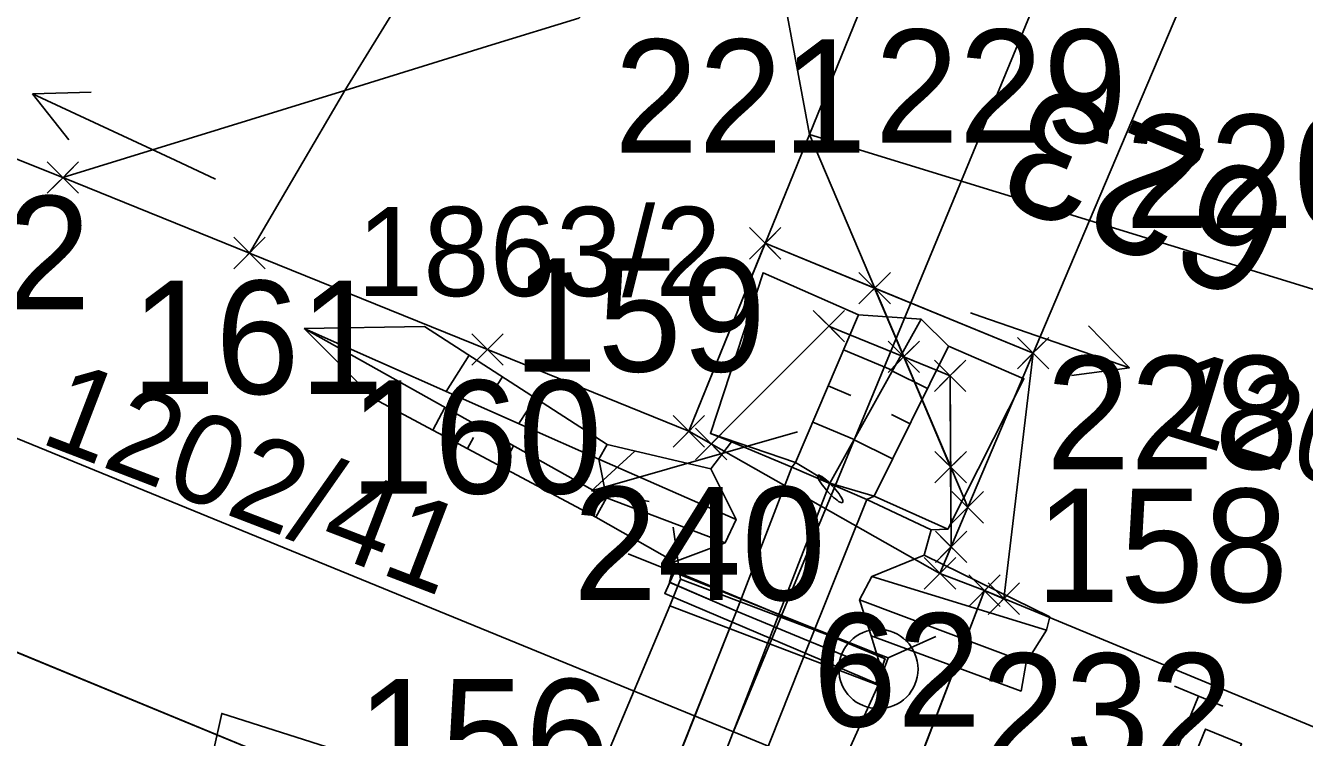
# Model space of a CAD drawing. Extents: x -779302 to -774398, y -1144902 to -1142831.
# Drawn here: x -776113.86 to -776089.47, y -1144225.91 to -1144212.33 of the extents above; entities that cross this region are included whole.
import ezdxf

# ---------------------------------------------------------------- set-up
doc = ezdxf.new("R2010")
doc.units = 0
for name, color, linetype in [('Dočasný zábor - do 1 roku', 7, 'Continuous'), ('Dočasný zábor - do 1 roku - ZPF', 7, 'Continuous'), ('Hranice parcel', 7, 'Continuous'), ('legenda I_5_2 - Vrstva 53', 7, 'Continuous'), ('Parcelní čísla', 7, 'Continuous'), ('Pop  PČ popisy', 7, 'Continuous'), ('SŽDC', 7, 'Continuous'), ('VBř', 7, 'Continuous'), ('Vnitřní kresba', 7, 'Continuous'), ('zjednodus_g_situ-seda - Vrstva 1', 7, 'Continuous'), ('zjednodus_g_situ-seda - Vrstva 19', 7, 'Continuous'), ('zjednodus_g_situ-seda - Vrstva 33', 7, 'Continuous'), ('zjednodus_g_situ-seda - Vrstva 36', 7, 'Continuous'), ('zjednodus_g_situ-seda - Vrstva 4', 7, 'Continuous'), ('zjednodus_g_situ-seda - Vrstva 48', 7, 'Continuous'), ('zjednodus_g_situ-seda - Vrstva 49', 7, 'Continuous'), ('zjednodus_g_situ-seda - Vrstva 63', 7, 'Continuous')]:
    doc.layers.add(name, color=color, linetype=linetype)

msp = doc.modelspace()

# ---------------------------------------------------------------- linework, layer by layer
at = {"layer": 'Dočasný zábor - do 1 roku'}
for p, q in [((-776099.553, -1144216.684), (-776100.053, -1144216.184)), ((-776099.553, -1144216.284), (-776100.053, -1144216.784)), ((-776099.953, -1144216.684), (-776099.453, -1144216.184)), ((-776099.953, -1144216.284), (-776099.453, -1144216.784)), ((-776099.753, -1144216.484), (-776101.21, -1144220.07)), ((-776094.643, -1144218.579), (-776099.753, -1144216.484)), ((-776097.666, -1144217.34), (-776099.753, -1144216.484)), ((-776099.753, -1144216.484), (-776099.753, -1144216.484)), ((-776097.466, -1144217.54), (-776097.966, -1144217.04)), ((-776097.866, -1144217.54), (-776097.366, -1144217.04)), ((-776097.466, -1144217.14), (-776097.966, -1144217.64)), ((-776097.866, -1144217.14), (-776097.366, -1144217.64)), ((-776095.89, -1144221.52), (-776097.666, -1144217.34)), ((-776094.643, -1144218.579), (-776097.666, -1144217.34)), ((-776097.666, -1144217.34), (-776095.89, -1144221.52)), ((-776097.666, -1144217.34), (-776097.666, -1144217.34)), ((-776094.443, -1144218.779), (-776094.943, -1144218.279)), ((-776094.843, -1144218.779), (-776094.343, -1144218.279)), ((-776094.443, -1144218.379), (-776094.943, -1144218.879)), ((-776094.843, -1144218.379), (-776094.343, -1144218.879)), ((-776095.89, -1144221.52), (-776094.643, -1144218.579)), ((-776094.643, -1144218.579), (-776094.643, -1144218.579)), ((-776101.21, -1144220.07), (-776096.42, -1144222.78)), ((-776095.69, -1144221.72), (-776096.19, -1144221.22)), ((-776095.69, -1144221.32), (-776096.19, -1144221.82)), ((-776096.09, -1144221.72), (-776095.59, -1144221.22)), ((-776096.09, -1144221.32), (-776095.59, -1144221.82)), ((-776096.42, -1144222.78), (-776095.89, -1144221.52)), ((-776095.89, -1144221.52), (-776095.89, -1144221.52))]:
    msp.add_line(p, q, dxfattribs=at)
at = {"layer": 'Dočasný zábor - do 1 roku - ZPF'}
for p, q in [((-776094.643, -1144218.579), (-776095.89, -1144221.52)), ((-776094.643, -1144218.579), (-776095.201, -1144223.263)), ((-776095.201, -1144223.263), (-776094.643, -1144218.579)), ((-776095.89, -1144221.52), (-776096.42, -1144222.78)), ((-776096.42, -1144222.78), (-776095.57, -1144223.11)), ((-776095.57, -1144223.11), (-776095.201, -1144223.263)), ((-776095.001, -1144223.463), (-776095.501, -1144222.963)), ((-776095.001, -1144223.063), (-776095.501, -1144223.563)), ((-776095.401, -1144223.463), (-776094.901, -1144222.963)), ((-776095.401, -1144223.063), (-776094.901, -1144223.563)), ((-776095.201, -1144223.263), (-776095.201, -1144223.263))]:
    msp.add_line(p, q, dxfattribs=at)
at = {"layer": 'Hranice parcel'}
for p, q in [((-776078.43, -1144180.41), (-776093.57, -1144216.05)), ((-776094.92, -1144204.58), (-776098.91, -1144214.41)), ((-776104.82, -1144208.77), (-776107.77, -1144213.57)), ((-776098.91, -1144214.41), (-776099.9, -1144209.1)), ((-776113.15, -1144215.23), (-776107.77, -1144213.57)), ((-776109.59, -1144216.67), (-776107.77, -1144213.57)), ((-776098.91, -1144214.41), (-776101.21, -1144220.07)), ((-776095.89, -1144221.52), (-776098.91, -1144214.41)), ((-776093.57, -1144216.05), (-776098.91, -1144214.41)), ((-776109.59, -1144216.67), (-776113.15, -1144215.23)), ((-776093.57, -1144216.05), (-776095.89, -1144221.52)), ((-776093.57, -1144216.05), (-775954.39, -1144258.77)), ((-776096.42, -1144222.78), (-776101.21, -1144220.07)), ((-776095.89, -1144221.52), (-776096.42, -1144222.78)), ((-776095.57, -1144223.11), (-776096.42, -1144222.78))]:
    msp.add_line(p, q, dxfattribs=at)
for points in [[(-776113.15, -1144215.23), (-776237.42, -1144165.58), (-776253.98, -1144158.55), (-776339.24, -1144124.31), (-776431.42, -1144085.55), (-776524.5, -1144047.63), (-776566.07, -1144030.95)], [(-776107.77, -1144213.57), (-776104.97, -1144212.7), (-776103.31, -1144212.19), (-776099.9, -1144209.1)], [(-776101.21, -1144220.07), (-776105.05, -1144218.51), (-776109.59, -1144216.67)], [(-776104.51, -1144228.21), (-776116.08, -1144223.44), (-776126.28, -1144219.86)], [(-776095.57, -1144223.11), (-776096.98, -1144226.78), (-776098.59, -1144230.98)], [(-775959.79, -1144278.81), (-775962.18, -1144277.9), (-776023.78, -1144252.86), (-776022.68, -1144250.27), (-776052.08, -1144238.11), (-776053.07, -1144240.83), (-776061.24, -1144237.34), (-776095.57, -1144223.11)]]:
    msp.add_lwpolyline(points, dxfattribs=at)
at = {"layer": 'legenda I_5_2 - Vrstva 53'}
for points in [[(-776431.42, -1144085.55), (-776339.24, -1144124.31), (-776253.98, -1144158.55), (-776237.42, -1144165.58), (-776113.15, -1144215.23), (-776109.59, -1144216.67), (-776105.05, -1144218.51), (-776101.21, -1144220.07), (-776096.42, -1144222.78), (-776095.57, -1144223.11), (-776096.98, -1144226.78), (-776098.59, -1144230.98), (-776104.51, -1144228.21), (-776116.08, -1144223.44), (-776126.28, -1144219.86), (-776203.96, -1144186.83), (-776252.27, -1144167.08), (-776325.22, -1144137.73), (-776342.13, -1144130.92), (-776434.38, -1144092.81)], [(-775971.84, -1144282.92), (-776064.26, -1144245.03), (-776082.64, -1144237.51), (-776098.59, -1144230.98), (-776096.98, -1144226.78), (-776095.57, -1144223.11), (-776061.24, -1144237.34), (-776053.07, -1144240.83), (-776052.08, -1144238.11), (-776022.68, -1144250.27)]]:
    msp.add_lwpolyline(points, dxfattribs=at)
at = {"layer": 'Pop  PČ popisy'}
for p, q in [((-776113.73, -1144213.632), (-776112.611, -1144213.601)), ((-776111.01, -1144214.9), (-776113.73, -1144213.632)), ((-776113.73, -1144213.632), (-776113.034, -1144214.509)), ((-776110.24, -1144215.26), (-776111.01, -1144214.9)), ((-776095.84, -1144217.81), (-776095.64, -1144217.88)), ((-776095.64, -1144217.88), (-776092.803, -1144218.857)), ((-776092.803, -1144218.857), (-776093.586, -1144218.058)), ((-776092.803, -1144218.857), (-776093.912, -1144219.004)), ((-776099.14, -1144220.08), (-776100.18, -1144220.38)), ((-776100.18, -1144220.38), (-776103.065, -1144221.207)), ((-776103.065, -1144221.207), (-776102.24, -1144220.45)), ((-776103.065, -1144221.207), (-776101.964, -1144221.412))]:
    msp.add_line(p, q, dxfattribs=at)
at = {"layer": 'SŽDC'}
for p, q in [((-776112.95, -1144215.43), (-776113.45, -1144214.93)), ((-776112.95, -1144215.03), (-776113.45, -1144215.53)), ((-776113.35, -1144215.43), (-776112.85, -1144214.93)), ((-776113.35, -1144215.03), (-776112.85, -1144215.53)), ((-776113.15, -1144215.23), (-776113.15, -1144215.23)), ((-776109.39, -1144216.87), (-776109.89, -1144216.37)), ((-776109.39, -1144216.47), (-776109.89, -1144216.97)), ((-776109.79, -1144216.87), (-776109.29, -1144216.37)), ((-776109.79, -1144216.47), (-776109.29, -1144216.97)), ((-776109.59, -1144216.67), (-776109.59, -1144216.67)), ((-776104.85, -1144218.71), (-776105.35, -1144218.21)), ((-776105.25, -1144218.71), (-776104.75, -1144218.21)), ((-776104.85, -1144218.31), (-776105.35, -1144218.81)), ((-776105.25, -1144218.31), (-776104.75, -1144218.81)), ((-776105.05, -1144218.51), (-776105.05, -1144218.51)), ((-776101.01, -1144220.27), (-776101.51, -1144219.77)), ((-776101.01, -1144219.87), (-776101.51, -1144220.37)), ((-776101.41, -1144220.27), (-776100.91, -1144219.77)), ((-776101.41, -1144219.87), (-776100.91, -1144220.37)), ((-776101.21, -1144220.07), (-776101.21, -1144220.07)), ((-776096.22, -1144222.98), (-776096.72, -1144222.48)), ((-776096.22, -1144222.58), (-776096.72, -1144223.08)), ((-776096.62, -1144222.98), (-776096.12, -1144222.48)), ((-776096.62, -1144222.58), (-776096.12, -1144223.08)), ((-776096.42, -1144222.78), (-776096.42, -1144222.78)), ((-776095.37, -1144223.31), (-776095.87, -1144222.81)), ((-776095.37, -1144223.31), (-776095.87, -1144222.81)), ((-776095.37, -1144222.91), (-776095.87, -1144223.41)), ((-776095.37, -1144222.91), (-776095.87, -1144223.41)), ((-776095.77, -1144223.31), (-776095.27, -1144222.81)), ((-776095.77, -1144223.31), (-776095.27, -1144222.81)), ((-776095.77, -1144222.91), (-776095.27, -1144223.41)), ((-776095.77, -1144222.91), (-776095.27, -1144223.41)), ((-776095.57, -1144223.11), (-776095.57, -1144223.11))]:
    msp.add_line(p, q, dxfattribs=at)
for points in [[(-776098.59, -1144230.98), (-776104.51, -1144228.21), (-776116.08, -1144223.44), (-776126.28, -1144219.86), (-776203.96, -1144186.83), (-776252.27, -1144167.08), (-776325.22, -1144137.73), (-776342.13, -1144130.92), (-776434.38, -1144092.81), (-776527.2, -1144055.02), (-776604.66, -1144024.21), (-776606.85, -1144023.34), (-776609.89, -1144021.72), (-776627.91, -1144012.39), (-776712.36, -1143980.08), (-776747.29, -1143966.09), (-776893.47, -1143907.54), (-776959.34, -1143880.62), (-776970.83, -1143876.37), (-776982.48, -1143870.69)], [(-776932.26, -1143880.54), (-776911.85, -1143884.6), (-776911.17, -1143889.61), (-776861.29, -1143910.51), (-776802.08, -1143934.12), (-776755.18, -1143951.9), (-776617.86, -1144008.92), (-776606.8, -1144013.63), (-776604, -1144014.82), (-776566.07, -1144030.95), (-776524.5, -1144047.63), (-776431.42, -1144085.55), (-776339.24, -1144124.31), (-776253.98, -1144158.55), (-776237.42, -1144165.58), (-776113.15, -1144215.23), (-776109.59, -1144216.67), (-776105.05, -1144218.51), (-776101.21, -1144220.07), (-776096.42, -1144222.78), (-776095.57, -1144223.11)], [(-776095.57, -1144223.11), (-776061.24, -1144237.34), (-776053.07, -1144240.83), (-776052.08, -1144238.11), (-776022.68, -1144250.27)]]:
    msp.add_lwpolyline(points, dxfattribs=at)
at = {"layer": 'VBř'}
for p, q in [((-776098.339, -1144218.263), (-776098.839, -1144217.763)), ((-776098.739, -1144218.263), (-776098.239, -1144217.763)), ((-776098.339, -1144217.863), (-776098.839, -1144218.363)), ((-776098.739, -1144217.863), (-776098.239, -1144218.363)), ((-776098.539, -1144218.063), (-776100.782, -1144220.312)), ((-776098.539, -1144218.063), (-776100.782, -1144220.312)), ((-776098.308, -1144218.157), (-776098.539, -1144218.063)), ((-776098.308, -1144218.157), (-776098.539, -1144218.063)), ((-776098.539, -1144218.063), (-776098.539, -1144218.063)), ((-776096.457, -1144218.916), (-776098.308, -1144218.157)), ((-776097.11, -1144218.648), (-776098.308, -1144218.157)), ((-776096.91, -1144218.848), (-776097.41, -1144218.348)), ((-776096.91, -1144218.448), (-776097.41, -1144218.948)), ((-776097.31, -1144218.848), (-776096.81, -1144218.348)), ((-776097.31, -1144218.448), (-776096.81, -1144218.948)), ((-776096.457, -1144218.916), (-776097.11, -1144218.648)), ((-776097.11, -1144218.648), (-776096.216, -1144220.753)), ((-776096.216, -1144220.753), (-776097.11, -1144218.648)), ((-776097.11, -1144218.648), (-776097.11, -1144218.648)), ((-776096.026, -1144219.211), (-776096.526, -1144218.711)), ((-776096.426, -1144219.211), (-776095.926, -1144218.711)), ((-776096.026, -1144218.811), (-776096.526, -1144219.311)), ((-776096.457, -1144218.916), (-776096.226, -1144219.011)), ((-776096.226, -1144219.011), (-776096.457, -1144218.916)), ((-776096.426, -1144218.811), (-776095.926, -1144219.311)), ((-776096.226, -1144219.011), (-776096.207, -1144222.274)), ((-776096.216, -1144220.753), (-776096.226, -1144219.011)), ((-776096.226, -1144219.011), (-776096.226, -1144219.011)), ((-776100.582, -1144220.512), (-776101.082, -1144220.012)), ((-776100.582, -1144220.112), (-776101.082, -1144220.612)), ((-776100.982, -1144220.512), (-776100.482, -1144220.012)), ((-776100.982, -1144220.112), (-776100.482, -1144220.612)), ((-776100.782, -1144220.312), (-776096.42, -1144222.78)), ((-776100.782, -1144220.312), (-776100.782, -1144220.312)), ((-776096.016, -1144220.953), (-776096.516, -1144220.453)), ((-776096.416, -1144220.953), (-776095.916, -1144220.453)), ((-776096.016, -1144220.553), (-776096.516, -1144221.053)), ((-776096.416, -1144220.553), (-776095.916, -1144221.053)), ((-776096.207, -1144222.274), (-776096.216, -1144220.753)), ((-776096.216, -1144220.753), (-776096.216, -1144220.753)), ((-776096.007, -1144222.474), (-776096.507, -1144221.974)), ((-776096.007, -1144222.074), (-776096.507, -1144222.574)), ((-776096.407, -1144222.474), (-776095.907, -1144221.974)), ((-776096.407, -1144222.074), (-776095.907, -1144222.574)), ((-776096.42, -1144222.78), (-776096.207, -1144222.274)), ((-776096.207, -1144222.274), (-776096.207, -1144222.274))]:
    msp.add_line(p, q, dxfattribs=at)
at = {"layer": 'Vnitřní kresba'}
for p, q in [((-776101.509, -1144221.899), (-776101.37, -1144222.889)), ((-776101.57, -1144223.4), (-776101.37, -1144222.89)), ((-776101.37, -1144222.89), (-776097.41, -1144224.39)), ((-776102.96, -1144226.69), (-776101.57, -1144223.4)), ((-776097.6, -1144224.91), (-776101.57, -1144223.4)), ((-776096.496, -1144223.984), (-776097.409, -1144224.39)), ((-776097.41, -1144224.39), (-776097.6, -1144224.91)), ((-776097.6, -1144224.91), (-776099.08, -1144228.19))]:
    msp.add_line(p, q, dxfattribs=at)
at = {"layer": 'zjednodus_g_situ-seda - Vrstva 1'}
msp.add_lwpolyline([(-776044.897, -1144248.56), (-776062.233, -1144241.452), (-776078.991, -1144234.577), (-776085.488, -1144231.915), (-776091.151, -1144229.585), (-776100.22, -1144225.859), (-776117.47, -1144218.798), (-776139.186, -1144209.892), (-776163.331, -1144199.997), (-776180.566, -1144192.93), (-776204.576, -1144183.082), (-776229.267, -1144172.956), (-776243.873, -1144166.962), (-776268.358, -1144156.919), (-776287.099, -1144149.258), (-776305.754, -1144141.612), (-776329.891, -1144131.716), (-776350.499, -1144123.273), (-776368.759, -1144115.793), (-776392.07, -1144106.249), (-776411.789, -1144098.151)], dxfattribs=at)
at = {"layer": 'zjednodus_g_situ-seda - Vrstva 19'}
for p, q in [((-776100.36, -1144225.799), (-776073.926, -1144161.939)), ((-776099.245, -1144220.757), (-776100.394, -1144220.274)), ((-776102.782, -1144221.34), (-776102.927, -1144220.6)), ((-776099.173, -1144220.667), (-776099.245, -1144220.757)), ((-776102.198, -1144230.539), (-776098.522, -1144221.06)), ((-776097.676, -1144221.307), (-776097.817, -1144221.373)), ((-776101.489, -1144222.732), (-776097.47, -1144224.407)), ((-776101.574, -1144222.952), (-776101.579, -1144222.949)), ((-776101.574, -1144222.952), (-776100.3, -1144223.5)), ((-776101.901, -1144227.505), (-776100.298, -1144223.502)), ((-776101.891, -1144227.51), (-776100.3, -1144223.5)), ((-776094.773, -1144224.482), (-776094.387, -1144223.863)), ((-776100.483, -1144228.044), (-776098.904, -1144224.082)), ((-776100.479, -1144228.047), (-776098.904, -1144224.081)), ((-776098.904, -1144224.082), (-776097.533, -1144224.637)), ((-776097.526, -1144224.639), (-776097.533, -1144224.637))]:
    msp.add_line(p, q, dxfattribs=at)
for points in [[(-776099.173, -1144220.667), (-776097.975, -1144217.849), (-776099.792, -1144217.046), (-776100.799, -1144220.11), (-776099.173, -1144220.667)], [(-776096.586, -1144221.951), (-776096.269, -1144221.936), (-776094.818, -1144219.069), (-776096.254, -1144218.444), (-776097.676, -1144221.307), (-776096.269, -1144221.936)], [(-776100.799, -1144220.11), (-776100.394, -1144220.274), (-776100.79, -1144220.785), (-776102.765, -1144220.321), (-776102.927, -1144220.6), (-776100.31, -1144221.753), (-776100.79, -1144220.785)], [(-776099.245, -1144220.757), (-776097.817, -1144221.373), (-776097.676, -1144221.307), (-776098.522, -1144221.06), (-776099.173, -1144220.667), (-776099.245, -1144220.757)], [(-776097.731, -1144223.972), (-776097.526, -1144224.639), (-776098.904, -1144224.081), (-776100.298, -1144223.502), (-776099.245, -1144220.757)], [(-776098.904, -1144224.081), (-776097.817, -1144221.373), (-776099.245, -1144220.757)], [(-776100.31, -1144221.753), (-776100.519, -1144222.197), (-776102.782, -1144221.34), (-776102.982, -1144221.705), (-776101.481, -1144222.557), (-776100.519, -1144222.197)], [(-776096.72, -1144222.435), (-776096.586, -1144221.951), (-776097.817, -1144221.373)], [(-776094.322, -1144223.611), (-776094.387, -1144223.863), (-776097.718, -1144222.838), (-776096.72, -1144222.435), (-776094.322, -1144223.611)], [(-776101.481, -1144222.557), (-776101.579, -1144222.949), (-776100.298, -1144223.502)], [(-776097.642, -1144224.873), (-776097.467, -1144224.408), (-776101.474, -1144222.737), (-776101.668, -1144223.163), (-776097.642, -1144224.873)], [(-776101.474, -1144222.737), (-776101.489, -1144222.732), (-776101.574, -1144222.952), (-776101.667, -1144223.161)], [(-776097.718, -1144222.838), (-776097.952, -1144223.284), (-776094.773, -1144224.482), (-776094.871, -1144225.025), (-776097.731, -1144223.972), (-776097.952, -1144223.284)], [(-776101.668, -1144223.163), (-776101.667, -1144223.161), (-776097.641, -1144224.874)], [(-776100.298, -1144223.502), (-776100.3, -1144223.5), (-776098.904, -1144224.082), (-776098.904, -1144224.081)], [(-776097.642, -1144224.873), (-776097.641, -1144224.874), (-776097.533, -1144224.637), (-776097.47, -1144224.407), (-776097.467, -1144224.408)]]:
    msp.add_lwpolyline(points, dxfattribs=at)
for start_param, end_param in [(1.829145, 4.582559), (4.582559, 9.427009)]:
    msp.add_ellipse((-776098.511, -1144221.171), major_axis=(0.237, -0.259), ratio=0.196574, start_param=start_param, end_param=end_param, dxfattribs=at)
at = {"layer": 'zjednodus_g_situ-seda - Vrstva 33'}
msp.add_lwpolyline([(-776091.431, -1144227.896), (-776092.12, -1144227.613), (-776091.355, -1144225.75), (-776090.666, -1144226.033)], close=True, dxfattribs=at)
at = {"layer": 'zjednodus_g_situ-seda - Vrstva 36'}
msp.add_line((-776097.502, -1144224.361), (-776102.368, -1144222.41), dxfattribs=at)
at = {"layer": 'zjednodus_g_situ-seda - Vrstva 4'}
for p, q in [((-776091.023, -1144225.313), (-776091.947, -1144224.933)), ((-776091.485, -1144225.123), (-776092.821, -1144228.376))]:
    msp.add_line(p, q, dxfattribs=at)
at = {"layer": 'zjednodus_g_situ-seda - Vrstva 48'}
for p, q in [((-776098.257, -1144218.513), (-776097.321, -1144218.911)), ((-776105.397, -1144218.621), (-776105.841, -1144219.308)), ((-776096.656, -1144219.254), (-776097.327, -1144218.921)), ((-776104.767, -1144219.028), (-776104.957, -1144219.322)), ((-776098.551, -1144219.203), (-776098.12, -1144219.386)), ((-776104.137, -1144219.435), (-776104.453, -1144219.924)), ((-776106.091, -1144220.047), (-776105.861, -1144219.615)), ((-776096.99, -1144219.925), (-776097.341, -1144219.751)), ((-776098.844, -1144219.893), (-776098.057, -1144220.228)), ((-776105.43, -1144220.4), (-776105.318, -1144220.191)), ((-776097.323, -1144220.597), (-776098.059, -1144220.232)), ((-776104.768, -1144220.753), (-776104.552, -1144220.348))]:
    msp.add_line(p, q, dxfattribs=at)
at = {"layer": 'zjednodus_g_situ-seda - Vrstva 49'}
for p, q in [((-776098.522, -1144221.06), (-776096.775, -1144217.933)), ((-776102.927, -1144220.6), (-776108.547, -1144218.109))]:
    msp.add_line(p, q, dxfattribs=at)
for points in [[(-776098.522, -1144221.06), (-776099.173, -1144220.667), (-776097.975, -1144217.849), (-776096.775, -1144217.933)], [(-776098.522, -1144221.06), (-776097.676, -1144221.307), (-776096.254, -1144218.444), (-776096.775, -1144217.933)], [(-776102.927, -1144220.6), (-776102.765, -1144220.321), (-776106.252, -1144218.068), (-776108.547, -1144218.109)], [(-776102.927, -1144220.6), (-776102.782, -1144221.34), (-776108.547, -1144218.109)], [(-776102.782, -1144221.34), (-776102.982, -1144221.705), (-776107.215, -1144219.448), (-776108.547, -1144218.109)], [(-776105.723, -1144227.452), (-776105.567, -1144226.904), (-776110.119, -1144225.451), (-776110.276, -1144226.168)]]:
    msp.add_lwpolyline(points, dxfattribs=at)
at = {"layer": 'zjednodus_g_situ-seda - Vrstva 63'}
msp.add_line((-776097.547, -1144224.626), (-776097.639, -1144224.588), dxfattribs=at)
msp.add_circle((-776097.593, -1144224.607), 0.756, dxfattribs=at)

# ---------------------------------------------------------------- texts
at = {"layer": 'Dočasný zábor - do 1 roku'}
for s, p in [('229', (-776097.666, -1144214.566)), ('221', (-776102.634, -1144214.755)), ('220', (-776092.886, -1144216.192)), ('228', (-776094.397, -1144220.793))]:
    msp.add_text(s, height=2.16, dxfattribs=at).set_placement(p)
at = {"layer": 'Dočasný zábor - do 1 roku - ZPF'}
msp.add_text('232', height=2.16, dxfattribs=at).set_placement((-776095.637, -1144226.466))
at = {"layer": 'Parcelní čísla'}
msp.add_text('1863/2', height=1.7, dxfattribs=at).set_placement((-776107.54, -1144217.49))
for s, rotation, p in [('1202/50', 343, (-776092.243, -1144220.105)), ('1202/41', 339, (-776113.627, -1144220.275))]:
    msp.add_text(s, height=1.7, rotation=rotation, dxfattribs=at).set_placement(p)
at = {"layer": 'SŽDC'}
for s, p in [('162', (-776117.437, -1144217.742)), ('159', (-776104.558, -1144218.931)), ('161', (-776111.848, -1144219.358)), ('160', (-776107.677, -1144221.258)), ('158', (-776094.597, -1144223.327)), ('62', (-776098.847, -1144225.702)), ('156', (-776107.546, -1144226.956))]:
    msp.add_text(s, height=2.16, dxfattribs=at).set_placement(p)
at = {"layer": 'VBř'}
msp.add_text('240', height=2.16, dxfattribs=at).set_placement((-776103.416, -1144223.291))
at = {"layer": 'zjednodus_g_situ-seda - Vrstva 63'}
msp.add_text('623', height=2.4, rotation=157.6647, dxfattribs=at).set_placement((-776089.58, -1144215.427))

doc.saveas('drawing.dxf')
